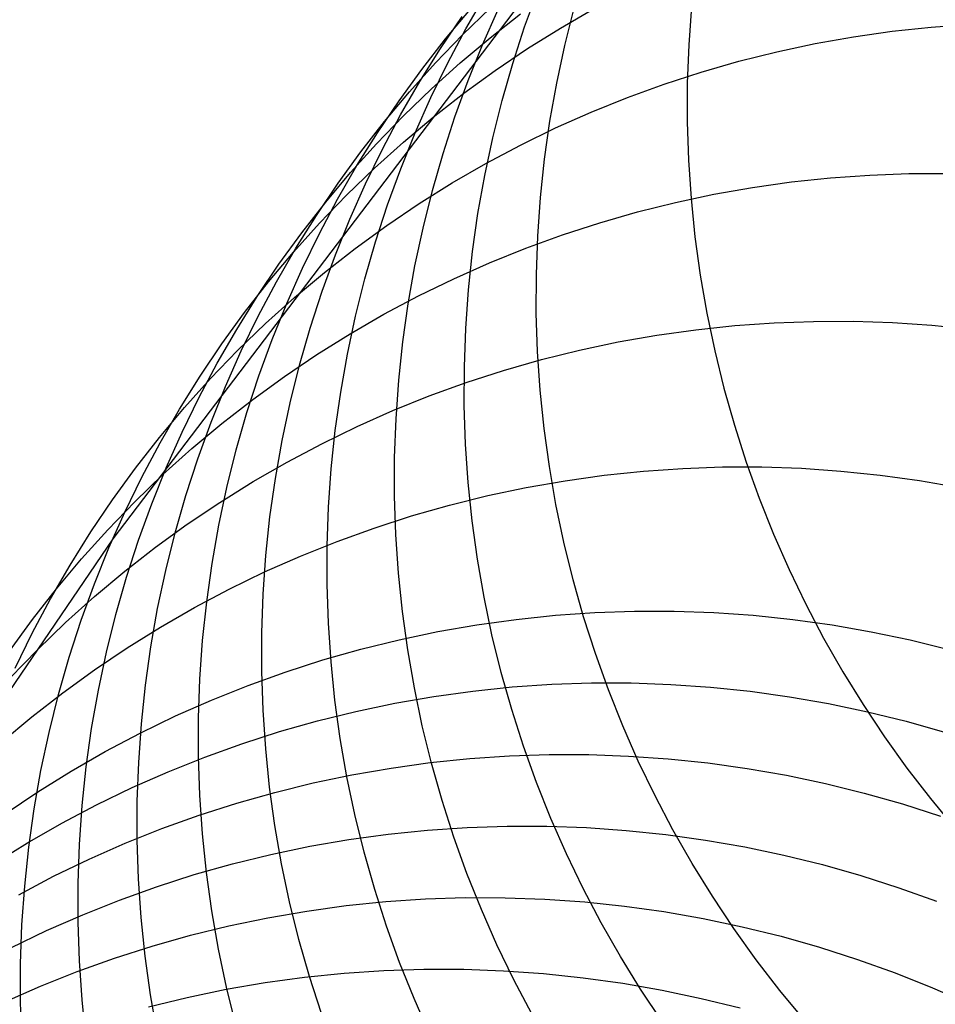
# Model space of a CAD drawing. Header units: millimetres. Extents: x 119 to 175.9, y -203.1 to -153.8.
# Tile 365 of 377: x 162.448 to 163.259, y -155.624 to -154.752. Entities that reach past the tile are written whole.
import ezdxf

# ---------------------------------------------------------------- set-up
doc = ezdxf.new("R2010")
doc.units = ezdxf.units.MM
doc.header["$MEASUREMENT"] = 0
doc.layers.add('Layer 01', color=5, linetype='Continuous', true_color=0x0000ff)

msp = doc.modelspace()

# ---------------------------------------------------------------- linework, layer by layer
at = {"layer": 'Layer 01'}
for p, q in [((163.12059, -154.43648, -8.7289), (162.5308, -155.21155, 1.71075)), ((162.84341, -154.76032, -2.74032), (162.86049, -154.73074, -2.73715)), ((162.89544, -154.75849, -4.94555), (162.90711, -154.72646, -4.94269)), ((163.0431, -154.74041, -8.752), (163.04067, -154.77439, -8.75427)), ((162.82089, -154.77782, -1.73091), (162.84002, -154.74946, -1.7276)), ((162.82544, -154.76922, -0.77567), (162.84745, -154.74297, -0.77225)), ((162.84032, -154.76572, 0.12519), (162.865, -154.74188, 0.12869)), ((162.85821, -154.77449, -3.81308), (162.87209, -154.74332, -3.81007)), ((162.86478, -154.76829, 0.97425), (162.89186, -154.74713, 0.97779)), ((162.92713, -154.75959, 1.77782), (162.95696, -154.74236, 1.78131)), ((162.93093, -154.77514, -6.1466), (162.9392, -154.74208, -6.14393)), ((162.88488, -154.79091, -4.94838), (162.89544, -154.75849, -4.94555)), ((163.25537, -154.75876, 3.2621), (163.28993, -154.75629, 3.26468)), ((162.81649, -154.7904, 0.12167), (162.84032, -154.76572, 0.12519)), ((162.82737, -154.79048, -2.74348), (162.84341, -154.76032, -2.74032)), ((162.89793, -154.77784, 1.77428), (162.92713, -154.75959, 1.77782)), ((163.18662, -154.76729, 3.25661), (163.22091, -154.76243, 3.25941)), ((163.22091, -154.76243, 3.25941), (163.25537, -154.75876, 3.2621)), ((162.80435, -154.79621, -0.7791), (162.82544, -154.76922, -0.77567)), ((162.83845, -154.79039, 0.97067), (162.86478, -154.76829, 0.97425)), ((162.84541, -154.80613, -3.81606), (162.85821, -154.77449, -3.81308)), ((162.92382, -154.80846, -6.14921), (162.93093, -154.77514, -6.1466)), ((163.04067, -154.77439, -8.75427), (163.03942, -154.80844, -8.75649)), ((163.11866, -154.78056, 3.25069), (163.15252, -154.77334, 3.2537)), ((163.15252, -154.77334, 3.2537), (163.18662, -154.76729, 3.25661)), ((162.80277, -154.80683, -1.73421), (162.82089, -154.77782, -1.73091)), ((162.86939, -154.7971, 1.77069), (162.89793, -154.77784, 1.77428)), ((163.08508, -154.78895, 3.24758), (163.11866, -154.78056, 3.25069)), ((162.79354, -154.8159, 0.11812), (162.81649, -154.7904, 0.12167)), ((162.81239, -154.82119, -2.74662), (162.82737, -154.79048, -2.74348)), ((162.81292, -154.81338, 0.96705), (162.83845, -154.79039, 0.97067)), ((162.87547, -154.82369, -4.95116), (162.88488, -154.79091, -4.94838)), ((163.05183, -154.7985, 3.24437), (163.08508, -154.78895, 3.24758)), ((162.78422, -154.82393, -0.78254), (162.80435, -154.79621, -0.7791)), ((162.84153, -154.81733, 1.76704), (162.86939, -154.7971, 1.77069)), ((163.01893, -154.8092, 3.24106), (163.05183, -154.7985, 3.24437)), ((162.78566, -154.83645, -1.7375), (162.80277, -154.80683, -1.73421)), ((162.83373, -154.8382, -3.81902), (162.84541, -154.80613, -3.81606)), ((162.91787, -154.84202, -6.15179), (162.92382, -154.80846, -6.14921)), ((162.98643, -154.82103, 3.23767), (163.01893, -154.8092, 3.24106)), ((163.03942, -154.80844, -8.75649), (163.03935, -154.84252, -8.75865)), ((162.77149, -154.84218, 0.11457), (162.79354, -154.8159, 0.11812)), ((162.7882, -154.83725, 0.96341), (162.81292, -154.81338, 0.96705)), ((162.81441, -154.83853, 1.76336), (162.84153, -154.81733, 1.76704)), ((162.76507, -154.85233, -0.78597), (162.78422, -154.82393, -0.78254)), ((162.79849, -154.8524, -2.74974), (162.81239, -154.82119, -2.74662)), ((162.86719, -154.85677, -4.95392), (162.87547, -154.82369, -4.95116)), ((162.95437, -154.83399, 3.23419), (162.98643, -154.82103, 3.23767)), ((162.7696, -154.86666, -1.74077), (162.78566, -154.83645, -1.7375)), ((162.92279, -154.84804, 3.23064), (162.95437, -154.83399, 3.23419)), ((162.75038, -154.86922, 0.11101), (162.77149, -154.84218, 0.11457)), ((162.76434, -154.86197, 0.95975), (162.7882, -154.83725, 0.96341)), ((162.78804, -154.86065, 1.75963), (162.81441, -154.83853, 1.76336)), ((162.82317, -154.87065, -3.82195), (162.83373, -154.8382, -3.81902)), ((162.91308, -154.87576, -6.15431), (162.91787, -154.84202, -6.15179)), ((163.03935, -154.84252, -8.75865), (163.04047, -154.87658, -8.76074)), ((162.74692, -154.88138, -0.78939), (162.76507, -154.85233, -0.78597)), ((162.78568, -154.88407, -2.75283), (162.79849, -154.8524, -2.74974)), ((162.89173, -154.86319, 3.227), (162.92279, -154.84804, 3.23064)), ((162.74135, -154.88751, 0.95607), (162.76434, -154.86197, 0.95975)), ((162.76247, -154.88368, 1.75588), (162.78804, -154.86065, 1.75963)), ((162.86008, -154.89012, -4.95662), (162.86719, -154.85677, -4.95392)), ((162.73022, -154.89697, 0.10744), (162.75038, -154.86922, 0.11101)), ((162.75461, -154.89741, -1.74403), (162.7696, -154.86666, -1.74077)), ((162.81374, -154.90346, -3.82483), (162.82317, -154.87065, -3.82195)), ((162.86121, -154.8794, 3.2233), (162.89173, -154.86319, 3.227)), ((162.83129, -154.89667, 3.21952), (162.86121, -154.8794, 3.2233)), ((162.90948, -154.90966, -6.15679), (162.91308, -154.87576, -6.15431)), ((163.04047, -154.87658, -8.76074), (163.04277, -154.91058, -8.76278)), ((162.71927, -154.91383, 0.95237), (162.74135, -154.88751, 0.95607)), ((162.72979, -154.91105, -0.79281), (162.74692, -154.88138, -0.78939)), ((162.73771, -154.90758, 1.75209), (162.76247, -154.88368, 1.75588)), ((162.77398, -154.91618, -2.7559), (162.78568, -154.88407, -2.75283)), ((163.20092, -154.88969, 4.54511), (163.23568, -154.88843, 4.54775)), ((163.23568, -154.88843, 4.54775), (163.27047, -154.88837, 4.55025)), ((162.71104, -154.92542, 0.10388), (162.73022, -154.89697, 0.10744)), ((162.74069, -154.92866, -1.74727), (162.75461, -154.89741, -1.74403)), ((162.802, -154.91496, 3.21569), (162.83129, -154.89667, 3.21952)), ((162.85412, -154.9237, -4.95929), (162.86008, -154.89012, -4.95662)), ((163.09727, -154.90067, 4.53645), (163.13168, -154.89581, 4.53946)), ((163.13168, -154.89581, 4.53946), (163.16624, -154.89215, 4.54235)), ((163.16624, -154.89215, 4.54235), (163.20092, -154.88969, 4.54511)), ((162.80546, -154.93658, -3.82768), (162.81374, -154.90346, -3.82483)), ((163.06306, -154.90671, 4.53331), (163.09727, -154.90067, 4.53645)), ((162.69812, -154.9409, 0.94867), (162.71927, -154.91383, 0.95237)), ((162.71371, -154.94129, -0.79621), (162.72979, -154.91105, -0.79281)), ((162.71381, -154.93234, 1.74828), (162.73771, -154.90758, 1.75209)), ((162.77336, -154.93426, 3.21179), (162.802, -154.91496, 3.21569)), ((162.90705, -154.94366, -6.15921), (162.90948, -154.90966, -6.15679)), ((162.99541, -154.92234, 4.52671), (163.0291, -154.91394, 4.53007)), ((163.0291, -154.91394, 4.53007), (163.06306, -154.90671, 4.53331)), ((163.04277, -154.91058, -8.76278), (163.04625, -154.94449, -8.76475)), ((162.76341, -154.94868, -2.75893), (162.77398, -154.91618, -2.7559)), ((162.84934, -154.95748, -4.9619), (162.85412, -154.9237, -4.95929)), ((162.96205, -154.9319, 4.52324), (162.99541, -154.92234, 4.52671)), ((162.69079, -154.95791, 1.74444), (162.71381, -154.93234, 1.74828)), ((162.69286, -154.95451, 0.10032), (162.71104, -154.92542, 0.10388)), ((162.72787, -154.96038, -1.75048), (162.74069, -154.92866, -1.74727)), ((162.92905, -154.94261, 4.51967), (162.96205, -154.9319, 4.52324)), ((162.67793, -154.9687, 0.94496), (162.69812, -154.9409, 0.94867)), ((162.6987, -154.97208, -0.7996), (162.71371, -154.94129, -0.79621)), ((162.74542, -154.95455, 3.20785), (162.77336, -154.93426, 3.21179)), ((162.79834, -154.96997, -3.83049), (162.80546, -154.93658, -3.82768)), ((162.75398, -154.98152, -2.76193), (162.76341, -154.94868, -2.75893)), ((162.89645, -154.95445, 4.516), (162.92905, -154.94261, 4.51967)), ((162.90581, -154.97773, -6.16157), (162.90705, -154.94366, -6.15921)), ((163.04625, -154.94449, -8.76475), (163.0509, -154.97827, -8.76665)), ((162.66867, -154.98426, 1.74059), (162.69079, -154.95791, 1.74444)), ((162.67571, -154.98422, 0.09676), (162.69286, -154.95451, 0.10032)), ((162.71822, -154.97579, 3.20385), (162.74542, -154.95455, 3.20785)), ((162.84573, -154.9914, -4.96446), (162.84934, -154.95748, -4.9619)), ((162.86429, -154.96743, 4.51223), (162.89645, -154.95445, 4.516)), ((162.71616, -154.99253, -1.75366), (162.72787, -154.96038, -1.75048)), ((162.83261, -154.98151, 4.50838), (162.86429, -154.96743, 4.51223)), ((162.65872, -154.99718, 0.94125), (162.67793, -154.9687, 0.94496)), ((162.68476, -155.00338, -0.80296), (162.6987, -154.97208, -0.7996)), ((162.69177, -154.99797, 3.19981), (162.71822, -154.97579, 3.20385)), ((162.79239, -155.00359, -3.83325), (162.79834, -154.96997, -3.83049)), ((162.6475, -155.01138, 1.73673), (162.66867, -154.98426, 1.74059)), ((162.65961, -155.01451, 0.09322), (162.67571, -154.98422, 0.09676)), ((162.74569, -155.01468, -2.76488), (162.75398, -154.98152, -2.76193)), ((162.80146, -154.99667, 4.50444), (162.83261, -154.98151, 4.50838)), ((162.90575, -155.01183, -6.16388), (162.90581, -154.97773, -6.16157)), ((163.0509, -154.97827, -8.76665), (163.05673, -155.01186, -8.76848)), ((162.70558, -155.02507, -1.75681), (162.71616, -154.99253, -1.75366)), ((162.84331, -155.02544, -4.96697), (162.84573, -154.9914, -4.96446)), ((162.64052, -155.02632, 0.93754), (162.65872, -154.99718, 0.94125)), ((162.66612, -155.02106, 3.19573), (162.69177, -154.99797, 3.19981)), ((162.77085, -155.01292, 4.50042), (162.80146, -154.99667, 4.50444)), ((162.67192, -155.03515, -0.8063), (162.68476, -155.00338, -0.80296)), ((162.7876, -155.0374, -3.83596), (162.79239, -155.00359, -3.83325)), ((162.62728, -155.03921, 1.73287), (162.6475, -155.01138, 1.73673)), ((162.64457, -155.04535, 0.0897), (162.65961, -155.01451, 0.09322)), ((162.73857, -155.04812, -2.76779), (162.74569, -155.01468, -2.76488)), ((162.74084, -155.03021, 4.49632), (162.77085, -155.01292, 4.50042)), ((162.90688, -155.04592, -6.16612), (162.90575, -155.01183, -6.16388)), ((163.05673, -155.01186, -8.76848), (163.06372, -155.04524, -8.77024)), ((163.1164, -155.02044, 5.68307), (163.15127, -155.01919, 5.6859)), ((163.15127, -155.01919, 5.6859), (163.18616, -155.01915, 5.68858)), ((163.18616, -155.01915, 5.68858), (163.22105, -155.02032, 5.69111)), ((162.62335, -155.05607, 0.93384), (162.64052, -155.02632, 0.93754)), ((162.64129, -155.04502, 3.19161), (162.66612, -155.02106, 3.19573)), ((162.69613, -155.05797, -1.75992), (162.70558, -155.02507, -1.75681)), ((162.84207, -155.05954, -4.96942), (162.84331, -155.02544, -4.96697)), ((163.01243, -155.03138, 5.67374), (163.04695, -155.02654, 5.67699)), ((163.04695, -155.02654, 5.67699), (163.08161, -155.02289, 5.6801)), ((163.08161, -155.02289, 5.6801), (163.1164, -155.02044, 5.68307)), ((163.22105, -155.02032, 5.69111), (163.25589, -155.02269, 5.69349)), ((163.25589, -155.02269, 5.69349), (163.29064, -155.02626, 5.69571)), ((162.6602, -155.06735, -0.80961), (162.67192, -155.03515, -0.8063)), ((162.71146, -155.04854, 4.49216), (162.74084, -155.03021, 4.49632)), ((162.784, -155.07136, -3.83861), (162.7876, -155.0374, -3.83596)), ((162.97813, -155.03742, 5.67036), (163.01243, -155.03138, 5.67374)), ((162.60804, -155.06773, 1.729), (162.62728, -155.03921, 1.73287)), ((162.61732, -155.06984, 3.18747), (162.64129, -155.04502, 3.19161)), ((162.63062, -155.0767, 0.0862), (162.64457, -155.04535, 0.0897)), ((162.90919, -155.07994, -6.16829), (162.90688, -155.04592, -6.16612)), ((162.91028, -155.05304, 5.66323), (162.94406, -155.04464, 5.66686)), ((162.94406, -155.04464, 5.66686), (162.97813, -155.03742, 5.67036)), ((163.06372, -155.04524, -8.77024), (163.07186, -155.07835, -8.77192)), ((162.68275, -155.06788, 4.48792), (162.71146, -155.04854, 4.49216)), ((162.73261, -155.08178, -2.77065), (162.73857, -155.04812, -2.76779)), ((162.87682, -155.0626, 5.65947), (162.91028, -155.05304, 5.66323)), ((162.60722, -155.08641, 0.93015), (162.62335, -155.05607, 0.93384)), ((162.68784, -155.09117, -1.76299), (162.69613, -155.05797, -1.75992)), ((162.84202, -155.09367, -4.9718), (162.84207, -155.05954, -4.96942)), ((162.84372, -155.07331, 5.65561), (162.87682, -155.0626, 5.65947)), ((162.58982, -155.09691, 1.72513), (162.60804, -155.06773, 1.729)), ((162.59423, -155.09547, 3.1833), (162.61732, -155.06984, 3.18747)), ((162.64961, -155.09994, -0.81288), (162.6602, -155.06735, -0.80961)), ((162.65473, -155.0882, 4.48363), (162.68275, -155.06788, 4.48792)), ((162.78158, -155.10543, -3.84121), (162.784, -155.07136, -3.83861)), ((162.61776, -155.10851, 0.08273), (162.63062, -155.0767, 0.0862)), ((162.81103, -155.08517, 5.65163), (162.84372, -155.07331, 5.65561)), ((162.91268, -155.11388, -6.1704), (162.90919, -155.07994, -6.16829)), ((163.07186, -155.07835, -8.77192), (163.08114, -155.11117, -8.77353)), ((162.59217, -155.11729, 0.92648), (162.60722, -155.08641, 0.93015)), ((162.62744, -155.10949, 4.47928), (162.65473, -155.0882, 4.48363)), ((162.72782, -155.11564, -2.77347), (162.73261, -155.08178, -2.77065)), ((162.77878, -155.09815, 5.64755), (162.81103, -155.08517, 5.65163)), ((162.57205, -155.1219, 3.17911), (162.59423, -155.09547, 3.1833)), ((162.57262, -155.12671, 1.72128), (162.58982, -155.09691, 1.72513)), ((162.68071, -155.12465, -1.76601), (162.68784, -155.09117, -1.76299)), ((162.74702, -155.11224, 5.64337), (162.77878, -155.09815, 5.64755)), ((162.84315, -155.12778, -4.97413), (162.84202, -155.09367, -4.9718)), ((162.64015, -155.13288, -0.81612), (162.64961, -155.09994, -0.81288)), ((162.78034, -155.13957, -3.84375), (162.78158, -155.10543, -3.84121)), ((162.60092, -155.13171, 4.47488), (162.62744, -155.10949, 4.47928)), ((162.60603, -155.14076, 0.07928), (162.61776, -155.10851, 0.08273)), ((162.71578, -155.12742, 5.63909), (162.74702, -155.11224, 5.64337)), ((162.72422, -155.14964, -2.77623), (162.72782, -155.11564, -2.77347)), ((162.91734, -155.14767, -6.17244), (162.91268, -155.11388, -6.1704)), ((163.08114, -155.11117, -8.77353), (163.09156, -155.14365, -8.77506)), ((162.55081, -155.14908, 3.17491), (162.57205, -155.1219, 3.17911)), ((162.57819, -155.14868, 0.92283), (162.59217, -155.11729, 0.92648)), ((162.55647, -155.15709, 1.71743), (162.57262, -155.12671, 1.72128)), ((162.5752, -155.15484, 4.47043), (162.60092, -155.13171, 4.47488)), ((162.63185, -155.16614, -0.81931), (162.64015, -155.13288, -0.81612)), ((162.67474, -155.15837, -1.76899), (162.68071, -155.12465, -1.76601)), ((162.68509, -155.14368, 5.63472), (162.71578, -155.12742, 5.63909)), ((162.84546, -155.16184, -4.97638), (162.84315, -155.12778, -4.97413)), ((162.59542, -155.1734, 0.07587), (162.60603, -155.14076, 0.07928)), ((162.78029, -155.17374, -3.84623), (162.78034, -155.13957, -3.84375)), ((162.53054, -155.17699, 3.1707), (162.55081, -155.14908, 3.17491)), ((162.56533, -155.18055, 0.91921), (162.57819, -155.14868, 0.92283)), ((162.655, -155.161, 5.63027), (162.68509, -155.14368, 5.63472)), ((162.72179, -155.18376, -2.77893), (162.72422, -155.14964, -2.77623)), ((162.92318, -155.18129, -6.1744), (162.91734, -155.14767, -6.17244)), ((163.00068, -155.15171, 6.69725), (163.03556, -155.14928, 6.70044)), ((163.03556, -155.14928, 6.70044), (163.07053, -155.14806, 6.70348)), ((163.07053, -155.14806, 6.70348), (163.10552, -155.14804, 6.70635)), ((163.09156, -155.14365, -8.77506), (163.1031, -155.17575, -8.77651)), ((163.10552, -155.14804, 6.70635), (163.14051, -155.14923, 6.70906)), ((163.14051, -155.14923, 6.70906), (163.17546, -155.15163, 6.7116)), ((162.5414, -155.18802, 1.7136), (162.55647, -155.15709, 1.71743)), ((162.55031, -155.17886, 4.46595), (162.5752, -155.15484, 4.47043)), ((162.66996, -155.19227, -1.77192), (162.67474, -155.15837, -1.76899)), ((162.93131, -155.16018, 6.69041), (162.96591, -155.15534, 6.6939)), ((162.96591, -155.15534, 6.6939), (163.00068, -155.15171, 6.69725)), ((163.17546, -155.15163, 6.7116), (163.2103, -155.15523, 6.71396)), ((163.2103, -155.15523, 6.71396), (163.24502, -155.16003, 6.71616)), ((162.62471, -155.19967, -0.82246), (162.63185, -155.16614, -0.81931)), ((162.62555, -155.17935, 5.62574), (162.655, -155.161, 5.63027)), ((162.84896, -155.1958, -4.97857), (162.84546, -155.16184, -4.97638)), ((162.86275, -155.17341, 6.68298), (162.89691, -155.1662, 6.68677)), ((162.89691, -155.1662, 6.68677), (162.93131, -155.16018, 6.69041)), ((163.24502, -155.16003, 6.71616), (163.27956, -155.16603, 6.71817)), ((162.58596, -155.20639, 0.0725), (162.59542, -155.1734, 0.07587)), ((162.78143, -155.20789, -3.84864), (162.78029, -155.17374, -3.84623)), ((162.82888, -155.1818, 6.67906), (162.86275, -155.17341, 6.68298)), ((163.1031, -155.17575, -8.77651), (163.11575, -155.20744, -8.77788)), ((162.51125, -155.20559, 3.16648), (162.53054, -155.17699, 3.1707)), ((162.52627, -155.20372, 4.46143), (162.55031, -155.17886, 4.46595)), ((162.55357, -155.21284, 0.91562), (162.56533, -155.18055, 0.91921)), ((162.59676, -155.19871, 5.62113), (162.62555, -155.17935, 5.62574)), ((162.72056, -155.21794, -2.78157), (162.72179, -155.18376, -2.77893)), ((162.79533, -155.19135, 6.67501), (162.82888, -155.1818, 6.67906)), ((162.93018, -155.21469, -6.17629), (162.92318, -155.18129, -6.1744)), ((162.52741, -155.21946, 1.7098), (162.5414, -155.18802, 1.7136)), ((162.66635, -155.22632, -1.77479), (162.66996, -155.19227, -1.77192)), ((162.76215, -155.20206, 6.67083), (162.79533, -155.19135, 6.67501)), ((162.56867, -155.21906, 5.61645), (162.59676, -155.19871, 5.62113)), ((162.61875, -155.23343, -0.82556), (162.62471, -155.19967, -0.82246)), ((162.72938, -155.21392, 6.66653), (162.76215, -155.20206, 6.67083)), ((162.85363, -155.22962, -4.98068), (162.84896, -155.1958, -4.97857)), ((162.5308, -155.21155, 1.71075), (162.25566, -155.61585, 5.54327)), ((162.49298, -155.23485, 3.16227), (162.51125, -155.20559, 3.16648)), ((162.50313, -155.22941, 4.45688), (162.52627, -155.20372, 4.46143)), ((162.57765, -155.2397, 0.06917), (162.58596, -155.20639, 0.0725)), ((162.78375, -155.24199, -3.85099), (162.78143, -155.20789, -3.84864)), ((163.11575, -155.20744, -8.77788), (163.12949, -155.23867, -8.77916)), ((162.51452, -155.25137, 1.70601), (162.52741, -155.21946, 1.7098)), ((162.54132, -155.24038, 5.61171), (162.56867, -155.21906, 5.61645)), ((162.54296, -155.24553, 0.91206), (162.55357, -155.21284, 0.91562)), ((162.69705, -155.2269, 6.66211), (162.72938, -155.21392, 6.66653)), ((162.72052, -155.25215, -2.78414), (162.72056, -155.21794, -2.78157)), ((162.93833, -155.24783, -6.1781), (162.93018, -155.21469, -6.17629)), ((162.66393, -155.26049, -1.7776), (162.66635, -155.22632, -1.77479)), ((162.66521, -155.24099, 6.65757), (162.69705, -155.2269, 6.66211)), ((162.47574, -155.26472, 3.15806), (162.49298, -155.23485, 3.16227)), ((162.48089, -155.2559, 4.45231), (162.50313, -155.22941, 4.45688)), ((162.61396, -155.26739, -0.82861), (162.61875, -155.23343, -0.82556)), ((162.85948, -155.26327, -4.98272), (162.85363, -155.22962, -4.98068)), ((162.51473, -155.26263, 5.60692), (162.54132, -155.24038, 5.61171)), ((162.53348, -155.27858, 0.90854), (162.54296, -155.24553, 0.91206)), ((162.5705, -155.27328, 0.06589), (162.57765, -155.2397, 0.06917)), ((162.63389, -155.25618, 6.65294), (162.66521, -155.24099, 6.65757)), ((162.78726, -155.27599, -3.85326), (162.78375, -155.24199, -3.85099)), ((163.12949, -155.23867, -8.77916), (163.1443, -155.26942, -8.78036)), ((162.50276, -155.28371, 1.70226), (162.51452, -155.25137, 1.70601)), ((162.72166, -155.28635, -2.78665), (162.72052, -155.25215, -2.78414)), ((162.94763, -155.28067, -6.17983), (162.93833, -155.24783, -6.1781)), ((162.4596, -155.28314, 4.44772), (162.48089, -155.2559, 4.45231)), ((162.48895, -155.2858, 5.60207), (162.51473, -155.26263, 5.60692)), ((162.60313, -155.27245, 6.6482), (162.63389, -155.25618, 6.65294)), ((162.6627, -155.29472, -1.78035), (162.66393, -155.26049, -1.7776)), ((162.86649, -155.2967, -4.98469), (162.85948, -155.26327, -4.98272)), ((162.45956, -155.29519, 3.15386), (162.47574, -155.26472, 3.15806)), ((162.57297, -155.28977, 6.64336), (162.60313, -155.27245, 6.6482)), ((162.61035, -155.30149, -0.8316), (162.61396, -155.26739, -0.82861)), ((163.1443, -155.26942, -8.78036), (163.16017, -155.29963, -8.78147)), ((162.52517, -155.31193, 0.90507), (162.53348, -155.27858, 0.90854)), ((162.56453, -155.30709, 0.06265), (162.5705, -155.27328, 0.06589)), ((162.79194, -155.30985, -3.85546), (162.78726, -155.27599, -3.85326)), ((162.8878, -155.28289, 7.61185), (162.92266, -155.27928, 7.61543)), ((162.92266, -155.27928, 7.61543), (162.95763, -155.27687, 7.61885)), ((162.95807, -155.31317, -6.18148), (162.94763, -155.28067, -6.17983)), ((162.95763, -155.27687, 7.61885), (162.99269, -155.27568, 7.62209)), ((162.99269, -155.27568, 7.62209), (163.02778, -155.27569, 7.62515)), ((163.02778, -155.27569, 7.62515), (163.06286, -155.27691, 7.62804)), ((163.06286, -155.27691, 7.62804), (163.0979, -155.27933, 7.63074)), ((163.0979, -155.27933, 7.63074), (163.13284, -155.28297, 7.63325)), ((162.43928, -155.31111, 4.44312), (162.4596, -155.28314, 4.44772)), ((162.464, -155.30985, 5.59717), (162.48895, -155.2858, 5.60207)), ((162.49213, -155.31645, 1.69855), (162.50276, -155.28371, 1.70226)), ((162.54345, -155.30813, 6.63844), (162.57297, -155.28977, 6.64336)), ((162.72399, -155.32049, -2.78909), (162.72166, -155.28635, -2.78665)), ((162.81862, -155.29371, 7.60419), (162.85311, -155.28771, 7.6081)), ((162.85311, -155.28771, 7.6081), (162.8878, -155.28289, 7.61185)), ((163.13284, -155.28297, 7.63325), (163.16766, -155.2878, 7.63558)), ((163.16766, -155.2878, 7.63558), (163.2023, -155.29383, 7.63771)), ((162.44444, -155.3262, 3.14968), (162.45956, -155.29519, 3.15386)), ((162.66266, -155.32898, -1.78303), (162.6627, -155.29472, -1.78035)), ((162.78438, -155.30091, 7.60013), (162.81862, -155.29371, 7.60419)), ((162.87466, -155.32987, -4.98657), (162.86649, -155.2967, -4.98469)), ((163.2023, -155.29383, 7.63771), (163.23672, -155.30104, 7.63965)), ((162.55974, -155.3411, 0.05947), (162.56453, -155.30709, 0.06265)), ((162.60794, -155.33571, -0.83453), (162.61035, -155.30149, -0.8316)), ((162.75043, -155.30928, 7.59592), (162.78438, -155.30091, 7.60013)), ((163.16017, -155.29963, -8.78147), (163.17708, -155.32927, -8.7825)), ((163.23672, -155.30104, 7.63965), (163.27088, -155.30944, 7.64138)), ((162.43991, -155.33476, 5.59224), (162.464, -155.30985, 5.59717)), ((162.5146, -155.32751, 6.63344), (162.54345, -155.30813, 6.63844)), ((162.51802, -155.34557, 0.90164), (162.52517, -155.31193, 0.90507)), ((162.7168, -155.31882, 7.59156), (162.75043, -155.30928, 7.59592)), ((162.7978, -155.34353, -3.85758), (162.79194, -155.30985, -3.85546)), ((162.96962, -155.3453, -6.18305), (162.95807, -155.31317, -6.18148)), ((162.48265, -155.34954, 1.69487), (162.49213, -155.31645, 1.69855)), ((162.68355, -155.32952, 7.58706), (162.7168, -155.31882, 7.59156)), ((162.72751, -155.35453, -2.79146), (162.72399, -155.32049, -2.78909)), ((162.48645, -155.34787, 6.62835), (162.5146, -155.32751, 6.63344)), ((162.6507, -155.34137, 7.58243), (162.68355, -155.32952, 7.58706)), ((162.66382, -155.36322, -1.78565), (162.66266, -155.32898, -1.78303)), ((162.88397, -155.36274, -4.98837), (162.87466, -155.32987, -4.98657)), ((163.17708, -155.32927, -8.7825), (163.195, -155.35832, -8.78343)), ((162.55614, -155.37526, 0.05635), (162.55974, -155.3411, 0.05947)), ((162.60671, -155.36999, -0.8374), (162.60794, -155.33571, -0.83453)), ((162.6183, -155.35434, 7.57767), (162.6507, -155.34137, 7.58243)), ((162.88452, -155.34276, 8.04394), (162.91953, -155.34036, 8.04746)), ((162.91953, -155.34036, 8.04746), (162.95463, -155.33918, 8.0508)), ((162.95463, -155.33918, 8.0508), (162.98977, -155.3392, 8.05396)), ((162.98977, -155.3392, 8.05396), (163.0249, -155.34044, 8.05693)), ((163.0249, -155.34044, 8.05693), (163.05998, -155.34288, 8.05971)), ((162.45904, -155.36921, 6.6232), (162.48645, -155.34787, 6.62835)), ((162.47433, -155.38295, 1.69124), (162.48265, -155.34954, 1.69487)), ((162.51205, -155.37943, 0.89826), (162.51802, -155.34557, 0.90164)), ((162.80482, -155.377, -3.85962), (162.7978, -155.34353, -3.85758)), ((162.81489, -155.35116, 8.03637), (162.84962, -155.34636, 8.04024)), ((162.84962, -155.34636, 8.04024), (162.88452, -155.34276, 8.04394)), ((162.98229, -155.377, -6.18453), (162.96962, -155.3453, -6.18305)), ((163.05998, -155.34288, 8.05971), (163.09497, -155.34653, 8.0623)), ((163.09497, -155.34653, 8.0623), (163.12983, -155.35137, 8.06468)), ((162.58639, -155.36843, 7.57278), (162.6183, -155.35434, 7.57767)), ((162.73221, -155.38844, -2.79375), (162.72751, -155.35453, -2.79146)), ((162.74608, -155.36434, 8.02814), (162.78036, -155.35716, 8.03234)), ((162.78036, -155.35716, 8.03234), (162.81489, -155.35116, 8.03637)), ((163.12983, -155.35137, 8.06468), (163.16452, -155.35742, 8.06687)), ((163.16452, -155.35742, 8.06687), (163.19899, -155.36465, 8.06885)), ((163.195, -155.35832, -8.78343), (163.21393, -155.38673, -8.78428)), ((162.555, -155.38362, 7.56778), (162.58639, -155.36843, 7.57278)), ((162.66616, -155.39741, -1.78819), (162.66382, -155.36322, -1.78565)), ((162.71209, -155.37271, 8.02379), (162.74608, -155.36434, 8.02814)), ((162.89442, -155.39527, -4.99009), (162.88397, -155.36274, -4.98837)), ((163.19899, -155.36465, 8.06885), (163.2332, -155.37306, 8.07063)), ((162.4324, -155.39148, 6.61798), (162.45904, -155.36921, 6.6232)), ((162.55373, -155.40952, 0.05329), (162.55614, -155.37526, 0.05635)), ((162.60668, -155.4043, -0.84019), (162.60671, -155.36999, -0.8374)), ((162.67842, -155.38225, 8.01928), (162.71209, -155.37271, 8.02379)), ((162.81301, -155.4102, -3.86158), (162.80482, -155.377, -3.85962)), ((162.99604, -155.40826, -6.18592), (162.98229, -155.377, -6.18453)), ((163.2332, -155.37306, 8.07063), (163.26711, -155.38265, 8.0722)), ((162.46717, -155.41663, 1.68766), (162.47433, -155.38295, 1.69124)), ((162.50725, -155.41349, 0.89494), (162.51205, -155.37943, 0.89826)), ((162.52418, -155.39988, 7.56267), (162.555, -155.38362, 7.56778)), ((162.64513, -155.39294, 8.01463), (162.67842, -155.38225, 8.01928)), ((162.61225, -155.40478, 8.00984), (162.64513, -155.39294, 8.01463)), ((162.73808, -155.42217, -2.79596), (162.73221, -155.38844, -2.79375)), ((163.21393, -155.38673, -8.78428), (163.23382, -155.41447, -8.78503)), ((162.49396, -155.41721, 7.55745), (162.52418, -155.39988, 7.56267)), ((162.66968, -155.43151, -1.79066), (162.66616, -155.39741, -1.78819)), ((162.88189, -155.40375, 8.45934), (162.91703, -155.40257, 8.46278)), ((162.90599, -155.42742, -4.99172), (162.89442, -155.39527, -4.99009)), ((162.91703, -155.40257, 8.46278), (162.95221, -155.40261, 8.46602)), ((162.95221, -155.40261, 8.46602), (162.98738, -155.40386, 8.46907)), ((162.55251, -155.44386, 0.0503), (162.55373, -155.40952, 0.05329)), ((162.57981, -155.41775, 8.00492), (162.61225, -155.40478, 8.00984)), ((162.60784, -155.4386, -0.84292), (162.60668, -155.4043, -0.84019)), ((162.77711, -155.41451, 8.44793), (162.81189, -155.40972, 8.45191)), ((162.81189, -155.40972, 8.45191), (162.84683, -155.40613, 8.45572)), ((162.82234, -155.44311, -3.86346), (162.81301, -155.4102, -3.86158)), ((162.84683, -155.40613, 8.45572), (162.88189, -155.40375, 8.45934)), ((162.98738, -155.40386, 8.46907), (163.02251, -155.40631, 8.47193)), ((163.01088, -155.43902, -6.18722), (162.99604, -155.40826, -6.18592)), ((163.02251, -155.40631, 8.47193), (163.05754, -155.40998, 8.47458)), ((163.05754, -155.40998, 8.47458), (163.09245, -155.41484, 8.47702)), ((162.4612, -155.45055, 1.68412), (162.46717, -155.41663, 1.68766)), ((162.46437, -155.43557, 7.55214), (162.49396, -155.41721, 7.55745)), ((162.50365, -155.4477, 0.89168), (162.50725, -155.41349, 0.89494)), ((162.54787, -155.43183, 7.99986), (162.57981, -155.41775, 8.00492)), ((162.70823, -155.42768, 8.43945), (162.74255, -155.4205, 8.44378)), ((162.74255, -155.4205, 8.44378), (162.77711, -155.41451, 8.44793)), ((163.09245, -155.41484, 8.47702), (163.12718, -155.4209, 8.47926)), ((163.23382, -155.41447, -8.78503), (163.25466, -155.4415, -8.78569)), ((162.6742, -155.43604, 8.43497), (162.70823, -155.42768, 8.43945)), ((162.74512, -155.45568, -2.79809), (162.73808, -155.42217, -2.79596)), ((162.91867, -155.45916, -4.99326), (162.90599, -155.42742, -4.99172)), ((163.12718, -155.4209, 8.47926), (163.1617, -155.42815, 8.48129)), ((163.1617, -155.42815, 8.48129), (163.19596, -155.43658, 8.48311)), ((162.43546, -155.45495, 7.54673), (162.46437, -155.43557, 7.55214)), ((162.51645, -155.44702, 7.99469), (162.54787, -155.43183, 7.99986)), ((162.6405, -155.44556, 8.43033), (162.6742, -155.43604, 8.43497)), ((162.67439, -155.46546, -1.79305), (162.66968, -155.43151, -1.79066)), ((163.19596, -155.43658, 8.48311), (163.22992, -155.44618, 8.48471)), ((162.55248, -155.47823, 0.04738), (162.55251, -155.44386, 0.0503)), ((162.60717, -155.45625, 8.42553), (162.6405, -155.44556, 8.43033)), ((162.61019, -155.47284, -0.84558), (162.60784, -155.4386, -0.84292)), ((162.8328, -155.47568, -3.86525), (162.82234, -155.44311, -3.86346)), ((163.02677, -155.46925, -6.18843), (163.01088, -155.43902, -6.18722)), ((163.22992, -155.44618, 8.48471), (163.26354, -155.45694, 8.48609)), ((163.25466, -155.4415, -8.78569), (163.27643, -155.4678, -8.78626)), ((162.45641, -155.48466, 1.68065), (162.4612, -155.45055, 1.68412)), ((162.4856, -155.46328, 7.9894), (162.51645, -155.44702, 7.99469)), ((162.50124, -155.48202, 0.88848), (162.50365, -155.4477, 0.89168)), ((162.45535, -155.48061, 7.98399), (162.4856, -155.46328, 7.9894)), ((162.57425, -155.46809, 8.42059), (162.60717, -155.45625, 8.42553)), ((162.75332, -155.48893, -2.80014), (162.74512, -155.45568, -2.79809)), ((162.93245, -155.49044, -4.99471), (162.91867, -155.45916, -4.99326)), ((162.54178, -155.48105, 8.41551), (162.57425, -155.46809, 8.42059)), ((162.61373, -155.50699, -0.84816), (162.61019, -155.47284, -0.84558)), ((162.68028, -155.49924, -1.79535), (162.67439, -155.46546, -1.79305)), ((162.73973, -155.47777, 8.84516), (162.77454, -155.47299, 8.84925)), ((162.77454, -155.47299, 8.84925), (162.80952, -155.46941, 8.85315)), ((162.80952, -155.46941, 8.85315), (162.84463, -155.46704, 8.85687)), ((162.84463, -155.46704, 8.85687), (162.87981, -155.46588, 8.86039)), ((162.87981, -155.46588, 8.86039), (162.91503, -155.46592, 8.86371)), ((162.91503, -155.46592, 8.86371), (162.95025, -155.46719, 8.86684)), ((162.95025, -155.46719, 8.86684), (162.98542, -155.46966, 8.86976)), ((162.98542, -155.46966, 8.86976), (163.0205, -155.47333, 8.87247)), ((163.0437, -155.49892, -6.18955), (163.02677, -155.46925, -6.18843)), ((162.42573, -155.49897, 7.97849), (162.45535, -155.48061, 7.98399)), ((162.5098, -155.49513, 8.4103), (162.54178, -155.48105, 8.41551)), ((162.55365, -155.51258, 0.04452), (162.55248, -155.47823, 0.04738)), ((162.70512, -155.48375, 8.8409), (162.73973, -155.47777, 8.84516)), ((162.84439, -155.50787, -3.86696), (162.8328, -155.47568, -3.86525)), ((163.0205, -155.47333, 8.87247), (163.05545, -155.47821, 8.87497)), ((163.05545, -155.47821, 8.87497), (163.09023, -155.48429, 8.87725)), ((162.45281, -155.51892, 1.67724), (162.45641, -155.48466, 1.68065)), ((162.50003, -155.51641, 0.88535), (162.50124, -155.48202, 0.88848)), ((162.67076, -155.49092, 8.83646), (162.70512, -155.48375, 8.8409)), ((162.76266, -155.52188, -2.8021), (162.75332, -155.48893, -2.80014)), ((162.9473, -155.52123, -4.99608), (162.93245, -155.49044, -4.99471)), ((163.09023, -155.48429, 8.87725), (163.12479, -155.49156, 8.87932)), ((162.47836, -155.51031, 8.40496), (162.5098, -155.49513, 8.4103)), ((162.6367, -155.49928, 8.83186), (162.67076, -155.49092, 8.83646)), ((162.68734, -155.5328, -1.79758), (162.68028, -155.49924, -1.79535)), ((163.06164, -155.52799, -6.19058), (163.0437, -155.49892, -6.18955)), ((163.12479, -155.49156, 8.87932), (163.1591, -155.5, 8.88117)), ((162.60296, -155.5088, 8.82709), (162.6367, -155.49928, 8.83186)), ((162.61845, -155.54099, -0.85065), (162.61373, -155.50699, -0.84816)), ((162.85709, -155.53964, -3.86857), (162.84439, -155.50787, -3.86696)), ((163.1591, -155.5, 8.88117), (163.1931, -155.50962, 8.8828)), ((162.44747, -155.52658, 8.3995), (162.47836, -155.51031, 8.40496)), ((162.50001, -155.55083, 0.88229), (162.50003, -155.51641, 0.88535)), ((162.55601, -155.54687, 0.04175), (162.55365, -155.51258, 0.04452)), ((162.56959, -155.51948, 8.82216), (162.60296, -155.5088, 8.82709)), ((163.1931, -155.50962, 8.8828), (163.22677, -155.5204, 8.8842)), ((162.4504, -155.5533, 1.67389), (162.45281, -155.51892, 1.67724)), ((162.53664, -155.53131, 8.81709), (162.56959, -155.51948, 8.82216)), ((162.77315, -155.55449, -2.80397), (162.76266, -155.52188, -2.8021)), ((162.96321, -155.55149, -4.99734), (162.9473, -155.52123, -4.99608)), ((163.22677, -155.5204, 8.8842), (163.26006, -155.53232, 8.88538)), ((162.50414, -155.54427, 8.81187), (162.53664, -155.53131, 8.81709)), ((162.69556, -155.5661, -1.79972), (162.68734, -155.5328, -1.79758)), ((162.73747, -155.53628, 9.23521), (162.77249, -155.53271, 9.2392)), ((162.77249, -155.53271, 9.2392), (162.80763, -155.53035, 9.24299)), ((162.80763, -155.53035, 9.24299), (162.84286, -155.52919, 9.24659)), ((162.84286, -155.52919, 9.24659), (162.87813, -155.52925, 9.24998)), ((162.87813, -155.52925, 9.24998), (162.91339, -155.53053, 9.25317)), ((162.91339, -155.53053, 9.25317), (162.9486, -155.53301, 9.25615)), ((162.9486, -155.53301, 9.25615), (162.98373, -155.5367, 9.25891)), ((163.08059, -155.55642, -6.19151), (163.06164, -155.52799, -6.19058)), ((162.62436, -155.57482, -0.85307), (162.61845, -155.54099, -0.85065)), ((162.66797, -155.54703, 9.22667), (162.70261, -155.54106, 9.23103)), ((162.70261, -155.54106, 9.23103), (162.73747, -155.53628, 9.23521)), ((162.87089, -155.57096, -3.87009), (162.85709, -155.53964, -3.86857)), ((162.98373, -155.5367, 9.25891), (163.01872, -155.54159, 9.26146)), ((163.01872, -155.54159, 9.26146), (163.05355, -155.54769, 9.26379)), ((162.47213, -155.55835, 8.80651), (162.50414, -155.54427, 8.81187)), ((162.50119, -155.58524, 0.87931), (162.50001, -155.55083, 0.88229)), ((162.55957, -155.58107, 0.03905), (162.55601, -155.54687, 0.04175)), ((162.63357, -155.55419, 9.22214), (162.66797, -155.54703, 9.22667)), ((162.98016, -155.58119, -4.99852), (162.96321, -155.55149, -4.99734)), ((163.05355, -155.54769, 9.26379), (163.08815, -155.55497, 9.26589)), ((162.44065, -155.57353, 8.80102), (162.47213, -155.55835, 8.80651)), ((162.44919, -155.58774, 1.67061), (162.4504, -155.5533, 1.67389)), ((162.59946, -155.56254, 9.21743), (162.63357, -155.55419, 9.22214)), ((162.78476, -155.58673, -2.80575), (162.77315, -155.55449, -2.80397)), ((163.1005, -155.58418, -6.19234), (163.08059, -155.55642, -6.19151)), ((163.08815, -155.55497, 9.26589), (163.12251, -155.56343, 9.26777)), ((162.56569, -155.57206, 9.21255), (162.59946, -155.56254, 9.21743)), ((162.70492, -155.5991, -1.80177), (162.69556, -155.5661, -1.79972)), ((163.12251, -155.56343, 9.26777), (163.15656, -155.57307, 9.26942)), ((162.53228, -155.58274, 9.20751), (162.56569, -155.57206, 9.21255)), ((162.63143, -155.60843, -0.8554), (162.62436, -155.57482, -0.85307)), ((162.88576, -155.60179, -3.87151), (162.87089, -155.57096, -3.87009)), ((163.15656, -155.57307, 9.26942), (163.19027, -155.58386, 9.27084)), ((162.49929, -155.59457, 9.20231), (162.53228, -155.58274, 9.20751)), ((162.50356, -155.61958, 0.8764), (162.50119, -155.58524, 0.87931)), ((162.5643, -155.61513, 0.03644), (162.55957, -155.58107, 0.03905)), ((162.99812, -155.61028, -4.99959), (162.98016, -155.58119, -4.99852)), ((163.12137, -155.61124, -6.19308), (163.1005, -155.58418, -6.19234)), ((163.19027, -155.58386, 9.27084), (163.22361, -155.5958, 9.27203)), ((162.44918, -155.62221, 1.66741), (162.44919, -155.58774, 1.67061)), ((162.46676, -155.60753, 9.19697), (162.49929, -155.59457, 9.20231)), ((162.73568, -155.59601, 9.61609), (162.77087, -155.59365, 9.61995)), ((162.77087, -155.59365, 9.61995), (162.80614, -155.5925, 9.62361)), ((162.79749, -155.61854, -2.80744), (162.78476, -155.58673, -2.80575)), ((162.80614, -155.5925, 9.62361), (162.84145, -155.59257, 9.62706)), ((162.84145, -155.59257, 9.62706), (162.87675, -155.59386, 9.6303)), ((162.87675, -155.59386, 9.6303), (162.91201, -155.59635, 9.63332)), ((162.66572, -155.60434, 9.60778), (162.70062, -155.59957, 9.61203)), ((162.70062, -155.59957, 9.61203), (162.73568, -155.59601, 9.61609)), ((162.71543, -155.63176, -1.80373), (162.70492, -155.5991, -1.80177)), ((162.90169, -155.63208, -3.87284), (162.88576, -155.60179, -3.87151)), ((162.91201, -155.59635, 9.63332), (162.94718, -155.60005, 9.63613)), ((162.94718, -155.60005, 9.63613), (162.98223, -155.60496, 9.63872)), ((163.22361, -155.5958, 9.27203), (163.25652, -155.60887, 9.27299)), ((162.43471, -155.62161, 9.19149), (162.46676, -155.60753, 9.19697)), ((162.59659, -155.61747, 9.59872), (162.63103, -155.61031, 9.60334)), ((162.63103, -155.61031, 9.60334), (162.66572, -155.60434, 9.60778)), ((162.63967, -155.64178, -0.85763), (162.63143, -155.60843, -0.8554)), ((162.98223, -155.60496, 9.63872), (163.01709, -155.61107, 9.64108)), ((163.01709, -155.63874, -5.00057), (162.99812, -155.61028, -4.99959)), ((163.01709, -155.61107, 9.64108), (163.05175, -155.61836, 9.64321)), ((163.14316, -155.63755, -6.19372), (163.12137, -155.61124, -6.19308)), ((163.25652, -155.60887, 9.27299), (163.28897, -155.62306, 9.27371)), ((162.50713, -155.65384, 0.87357), (162.50356, -155.61958, 0.8764)), ((162.56244, -155.62582, 9.59392), (162.59659, -155.61747, 9.59872)), ((162.57023, -155.64902, 0.03391), (162.5643, -155.61513, 0.03644)), ((162.81131, -155.6499, -2.80903), (162.79749, -155.61854, -2.80744)), ((163.05175, -155.61836, 9.64321), (163.08614, -155.62684, 9.64511)), ((162.45037, -155.65667, 1.66428), (162.44918, -155.62221, 1.66741))]:
    msp.add_line(p, q, dxfattribs=at)

doc.saveas('drawing.dxf')
